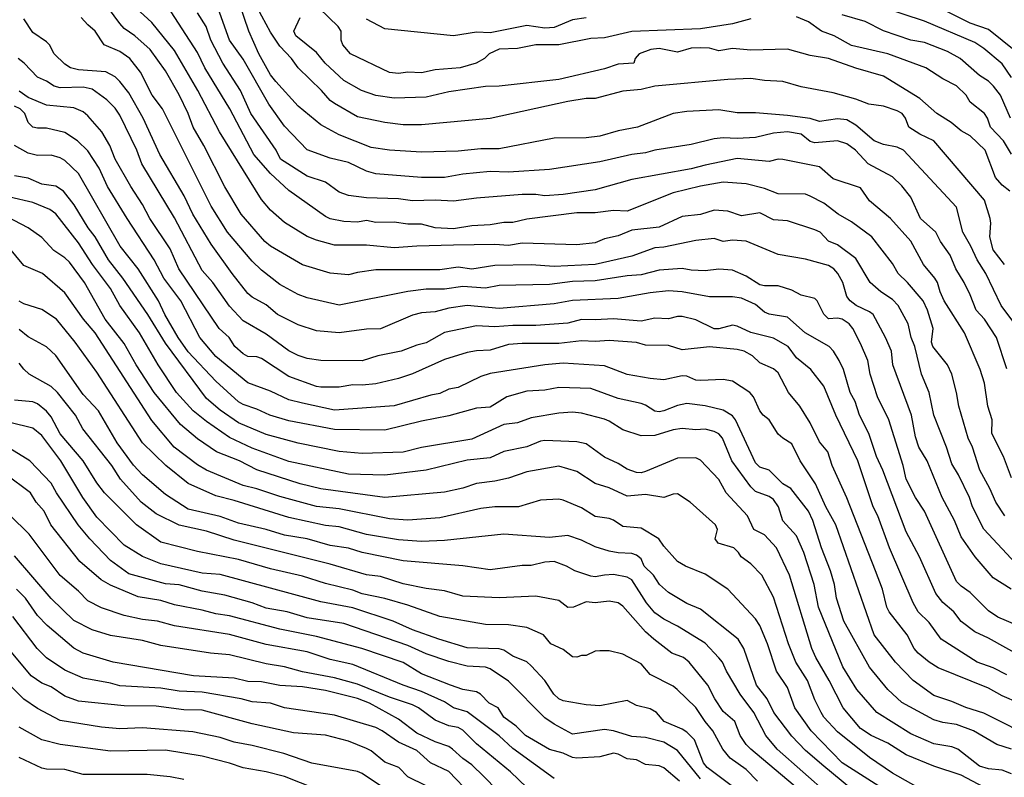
# Model space of a CAD drawing. Header units: metres. Extents: x -51132 to -49532, y -231222 to -229437.
# Tile 305 of 334: x -49858 to -49750, y -229923 to -229841. Entities that reach past the tile are written whole.
import ezdxf

# ---------------------------------------------------------------- set-up
doc = ezdxf.new("R2010")
doc.units = ezdxf.units.M
doc.layers.add('CONTOUR_INDEX', color=1, linetype='Continuous')
doc.layers.add('CONTOUR_INTER', color=3, linetype='Continuous')

msp = doc.modelspace()

# ---------------------------------------------------------------- linework, layer by layer
at = {"layer": 'CONTOUR_INDEX'}
for points, elevation in [([(-49749.09, -229902.76), (-49751.08, -229901.55), (-49753.05, -229899.26), (-49754.58, -229897.07), (-49755.31, -229895.26), (-49756.66, -229892.76), (-49758.29, -229888.76), (-49759.2, -229887.26), (-49759.58, -229886.12), (-49760.01, -229883.76), (-49762.04, -229878.26), (-49762.21, -229876.76), (-49762.83, -229875.26), (-49764.19, -229872.76), (-49764.58, -229872.45), (-49766.05, -229871.76), (-49766.72, -229871.26), (-49767.08, -229870.76), (-49767.51, -229869.26), (-49768.06, -229868.26), (-49768.48, -229867.76), (-49769.08, -229867.37), (-49771.58, -229866.69), (-49774.58, -229866.18), (-49778.08, -229864.72), (-49779.58, -229864.61), (-49780.58, -229864.75), (-49781.58, -229864.44), (-49783.58, -229864.66), (-49787.08, -229865.39), (-49788.08, -229865.46), (-49790.58, -229866.37), (-49794.58, -229867.28), (-49799.08, -229867.48), (-49801.58, -229867.32), (-49805.58, -229867.39), (-49808.08, -229867.77), (-49809.58, -229867.57), (-49811.58, -229867.86), (-49818.58, -229867.87), (-49820.58, -229868.15), (-49821.58, -229868.41), (-49823.58, -229868.23), (-49826.58, -229867.33), (-49830.08, -229865.28), (-49830.7, -229864.76), (-49833.31, -229861.76), (-49835.08, -229858.78), (-49837.37, -229854.26), (-49838.56, -229852.26), (-49839.1, -229850.76), (-49840.08, -229848.72), (-49841.58, -229846.11), (-49843.25, -229843.76), (-49844.93, -229842.26), (-49846.08, -229841.46), (-49846.58, -229840.91), (-49847.8, -229839.26)], 55), ([(-49748.7, -229873.76), (-49750.19, -229871.76), (-49751.86, -229868.26), (-49752.82, -229866.76), (-49753.5, -229865.26), (-49754.39, -229863.76), (-49755.08, -229861), (-49760.89, -229854.76), (-49761.58, -229854.46), (-49763.08, -229854.16), (-49764.08, -229853.75), (-49766.08, -229852.04), (-49767.08, -229851.47), (-49768.08, -229851.35), (-49770.08, -229851.63), (-49771.08, -229851.32), (-49773.58, -229850.97), (-49777.08, -229850.68), (-49779.08, -229850.7), (-49781.08, -229850.35), (-49784.58, -229850.53), (-49786.08, -229850.78), (-49789.98, -229852.26), (-49792.08, -229852.67), (-49794.08, -229853.26), (-49795.58, -229853.42), (-49799.08, -229853.45), (-49805.08, -229854.64), (-49807.08, -229854.63), (-49809.58, -229854.89), (-49813.58, -229854.99), (-49817.08, -229854.77), (-49819.08, -229854.5), (-49822.58, -229853.11), (-49824.58, -229852), (-49827.08, -229849.95), (-49829.52, -229847.26), (-49830.08, -229846.53), (-49831.38, -229844.26), (-49832.45, -229841.76), (-49833.48, -229838.76)], 60), ([(-49749.08, -229846.84), (-49750.08, -229845.33), (-49752.08, -229843.67), (-49753.08, -229843.01), (-49758.58, -229840.67), (-49765.58, -229838.34)], 65), ([(-49740.08, -229922.39), (-49752.08, -229916.32), (-49754.08, -229915.72), (-49755.58, -229915.06), (-49757.58, -229914.42), (-49759.81, -229912.76), (-49761.76, -229910.76), (-49764.1, -229907.76), (-49768.27, -229895.76), (-49769.38, -229893.76), (-49770.5, -229891.26), (-49772.17, -229888.76), (-49773.08, -229886.87), (-49774.08, -229886.27), (-49774.58, -229885.82), (-49775.58, -229884.27), (-49776.21, -229883.76), (-49776.58, -229883.26), (-49777.29, -229881.76), (-49777.68, -229881.26), (-49779.58, -229880.03), (-49780.58, -229879.84), (-49783.08, -229879.97), (-49783.58, -229879.91), (-49784.58, -229879.47), (-49785.08, -229879.46), (-49787.08, -229879.87), (-49788.58, -229879.75), (-49791.08, -229879.32), (-49793.58, -229878.37), (-49798.08, -229878.07), (-49800.08, -229878.24), (-49806.08, -229879.21), (-49807.08, -229879.53), (-49809.58, -229880.73), (-49810.58, -229880.92), (-49811.58, -229881.39), (-49812.58, -229881.56), (-49816.58, -229882.72), (-49823.08, -229883.21), (-49826.58, -229882.45), (-49828.08, -229882.07), (-49830.08, -229881.11), (-49832.58, -229880.22), (-49836.08, -229877.34), (-49837.82, -229875.26), (-49839.89, -229871.26), (-49841.77, -229868.76), (-49842.83, -229866.76), (-49845.78, -229862.26), (-49847.91, -229858.76), (-49848.84, -229856.76), (-49850.08, -229854.86), (-49851.21, -229853.76), (-49852.58, -229852.84), (-49854.58, -229852.36), (-49855.58, -229852.37), (-49856.08, -229852.26), (-49856.58, -229851.76), (-49856.95, -229850.76), (-49857.46, -229850.26), (-49858.08, -229849.95)], 50), ([(-49760.08, -229926.54), (-49767.58, -229921.76), (-49770.96, -229918.26), (-49772.77, -229915.76), (-49773.58, -229913.53), (-49774.77, -229911.76), (-49775.76, -229908.76), (-49776.6, -229906.76), (-49777.08, -229906.03), (-49780.08, -229902.79), (-49782.58, -229901.14), (-49784.71, -229900.26), (-49785.58, -229899.77), (-49787.08, -229898.09), (-49787.63, -229897.26), (-49789.58, -229896.12), (-49791.58, -229895.93), (-49792.58, -229895.25), (-49793.08, -229895.05), (-49794.58, -229894.84), (-49796.08, -229893.9), (-49798.08, -229893.03), (-49798.58, -229892.94), (-49800.58, -229893.06), (-49802.98, -229893.76), (-49805.58, -229893.77), (-49807.08, -229893.94), (-49811.58, -229894.97), (-49815.08, -229895.23), (-49817.08, -229895.1), (-49822.58, -229893.99), (-49825.08, -229893.75), (-49829.08, -229892.66), (-49831.58, -229891.8), (-49833.08, -229891.46), (-49837.08, -229889.78), (-49838.08, -229889.18), (-49840.62, -229887.26), (-49843.08, -229884.35), (-49849.27, -229874.76), (-49850.55, -229873.26), (-49852.58, -229870.39), (-49855.01, -229868.26), (-49857.08, -229867.38), (-49858.8, -229865.26)], 45), ([(-49779.58, -229924.36), (-49782.34, -229922.26), (-49782.74, -229921.76), (-49783.72, -229919.26), (-49784.58, -229918.41), (-49785.08, -229918.08), (-49787.05, -229917.26), (-49787.9, -229916.26), (-49788.58, -229915.87), (-49790.08, -229915.51), (-49791.08, -229914.96), (-49794.08, -229915.52), (-49795.58, -229915.41), (-49798.08, -229914.99), (-49798.58, -229914.76), (-49799.13, -229914.26), (-49800.11, -229912.76), (-49801.58, -229911.16), (-49802.08, -229910.74), (-49803.58, -229910.09), (-49804.58, -229909.43), (-49805.08, -229909.3), (-49808.58, -229909.19), (-49811.67, -229908.26), (-49814.58, -229907.22), (-49816.67, -229906.26), (-49821.08, -229904.81), (-49824.58, -229904.17), (-49835.58, -229901.16), (-49837.58, -229901.03), (-49842.08, -229900.01), (-49844.08, -229899.19), (-49846.08, -229897.96), (-49849.08, -229894.92), (-49850.61, -229892.76), (-49853.03, -229888.76), (-49855.08, -229885.97), (-49856.08, -229885.17), (-49858.58, -229884.54)], 40), ([(-49805.32, -229924.76), (-49806.78, -229923.26), (-49808.08, -229922), (-49809.08, -229921.3), (-49810.18, -229920.26), (-49810.58, -229919.98), (-49812.08, -229919.48), (-49814.08, -229918.51), (-49816.08, -229916.98), (-49819.27, -229915.26), (-49820.58, -229914.72), (-49824.08, -229913.87), (-49826.58, -229913.47), (-49829.08, -229913.31), (-49831.08, -229912.9), (-49832.58, -229912.86), (-49834.08, -229912.5), (-49838.53, -229912.26), (-49847.29, -229910.76), (-49850.58, -229909.76), (-49851.58, -229909.24), (-49854.53, -229906.76), (-49855.58, -229905.65), (-49856.89, -229903.76), (-49857.86, -229902.76)], 35), ([(-49839.58, -229923.58), (-49841.08, -229923.29), (-49843.58, -229923.05), (-49850.58, -229923.06), (-49852.58, -229922.48), (-49854.58, -229922.47), (-49855.08, -229922.35), (-49857.58, -229921.2)], 30)]:
    msp.add_lwpolyline(points, dxfattribs=dict(at, elevation=elevation))
at = {"layer": 'CONTOUR_INTER'}
for points, elevation in [([(-49748.58, -229899.97), (-49752.08, -229896.21), (-49753.33, -229893.76), (-49753.68, -229892.76), (-49754.86, -229890.26), (-49755.58, -229889.07), (-49756.17, -229887.26), (-49757.58, -229883.76), (-49758.08, -229881.26), (-49758.92, -229879.26), (-49759.63, -229876.26), (-49760.04, -229875.26), (-49760.38, -229873.76), (-49761.45, -229871.76), (-49762.08, -229871.09), (-49763.37, -229870.26), (-49764.53, -229869.26), (-49766.08, -229866.62), (-49768.08, -229865.12), (-49769.08, -229864.74), (-49769.99, -229863.76), (-49770.58, -229863.49), (-49773.58, -229862.49), (-49775.08, -229862.4), (-49776.58, -229861.62), (-49778.58, -229861.94), (-49780.08, -229861.46), (-49781.58, -229861.32), (-49783.08, -229861.82), (-49785.08, -229862.03), (-49787.58, -229863.18), (-49790.58, -229863.53), (-49792.08, -229864.14), (-49793.58, -229864.46), (-49794.58, -229864.89), (-49796.58, -229865.13), (-49802.58, -229864.96), (-49804.08, -229865.21), (-49805.58, -229865.1), (-49810.08, -229865.18), (-49814.08, -229865.26), (-49816.58, -229865.45), (-49819.58, -229865.17), (-49823.08, -229865.16), (-49825.08, -229864.62), (-49826.08, -229864.2), (-49828.58, -229862.68), (-49830.08, -229861.34), (-49831.08, -229860.17), (-49835.68, -229852.76), (-49838.04, -229848.26), (-49840.58, -229843.89), (-49843.08, -229840.82), (-49844.78, -229839.26)], 56), ([(-49749.79, -229894.76), (-49750.77, -229893.26), (-49751.43, -229891.76), (-49752.53, -229889.76), (-49753.34, -229887.26), (-49753.8, -229886.26), (-49754.82, -229882.76), (-49755.07, -229881.26), (-49755.6, -229879.26), (-49756.08, -229878.24), (-49757.68, -229876.26), (-49757.83, -229875.76), (-49757.64, -229874.26), (-49758.24, -229872.26), (-49758.74, -229871.26), (-49760.45, -229869.26), (-49761.47, -229868.26), (-49762.08, -229867.15), (-49764.33, -229864.26), (-49766.58, -229862.62), (-49768.04, -229861.76), (-49769.58, -229860.57), (-49771.08, -229859.8), (-49771.58, -229859.6), (-49774.58, -229859.56), (-49776.08, -229858.96), (-49778.08, -229858.46), (-49780.58, -229858.27), (-49783.08, -229858.7), (-49786.08, -229859.44), (-49791.08, -229861.44), (-49792.58, -229861.36), (-49794.58, -229861.63), (-49796.58, -229861.62), (-49802.08, -229862.31), (-49803.58, -229862.69), (-49804.58, -229862.68), (-49806.08, -229862.95), (-49808.08, -229863.05), (-49810.08, -229863.39), (-49812.08, -229863.26), (-49813.58, -229862.86), (-49815.08, -229862.85), (-49816.58, -229862.64), (-49818.58, -229862.67), (-49819.58, -229862.48), (-49820.58, -229862.65), (-49822.08, -229862.58), (-49823.58, -229862.27), (-49824.08, -229862.04), (-49828.08, -229859.19), (-49830.08, -229857.33), (-49831.92, -229855.26), (-49834.53, -229850.26), (-49837.28, -229845.76), (-49838.08, -229844.08), (-49841.82, -229838.26)], 57), ([(-49749.58, -229878.69), (-49750.7, -229875.26), (-49752.04, -229873.26), (-49752.95, -229872.26), (-49753.58, -229870.61), (-49754.23, -229869.26), (-49755.15, -229867.76), (-49755.77, -229866.26), (-49756.84, -229864.76), (-49757.34, -229863.76), (-49759.02, -229862.26), (-49760.08, -229859.9), (-49761.08, -229858.67), (-49762.08, -229857.69), (-49764.73, -229856.26), (-49766.14, -229854.76), (-49767.08, -229854.07), (-49768.08, -229853.76), (-49770.58, -229853.98), (-49771.08, -229853.82), (-49772.08, -229853.02), (-49773.58, -229852.77), (-49775.08, -229852.9), (-49777.08, -229853.39), (-49779.08, -229853.51), (-49780.58, -229853.41), (-49781.58, -229853.54), (-49784.08, -229854.15), (-49788.08, -229854.77), (-49789.08, -229855.08), (-49790.58, -229855.25), (-49794.08, -229856.06), (-49799.58, -229856.9), (-49804.08, -229857.17), (-49806.08, -229857.12), (-49809.08, -229857.39), (-49811.08, -229857.77), (-49813.58, -229857.77), (-49818.58, -229857.38), (-49819.58, -229857.06), (-49821.58, -229856.13), (-49823.58, -229855.64), (-49826.08, -229854.74), (-49828.58, -229852.16), (-49830.28, -229849.76), (-49833.08, -229844.84), (-49834.56, -229842.76), (-49835.99, -229838.76)], 59), ([(-49749.82, -229867.26), (-49751.08, -229865.67), (-49751.43, -229864.26), (-49751.32, -229862.76), (-49751.4, -229862.26), (-49752.04, -229860.26), (-49757.58, -229853.76), (-49759.08, -229853.04), (-49760.3, -229852.26), (-49760.67, -229851.26), (-49761.03, -229850.76), (-49761.58, -229850.48), (-49763.08, -229849.96), (-49764.66, -229849.76), (-49766.08, -229849.2), (-49768.58, -229848.49), (-49772.08, -229847.86), (-49774.08, -229847.25), (-49776.08, -229847.17), (-49777.58, -229846.93), (-49780.08, -229847.05), (-49788.08, -229847.78), (-49789.58, -229848.13), (-49791.58, -229848.34), (-49794.58, -229849.11), (-49795.58, -229849.14), (-49797.58, -229849.45), (-49806.08, -229851.3), (-49813.58, -229852.02), (-49815.58, -229852), (-49817.58, -229851.76), (-49820.58, -229851.13), (-49823.08, -229849.68), (-49823.58, -229849.33), (-49824.51, -229848.26), (-49827.08, -229845.77), (-49827.8, -229844.76), (-49829.08, -229843.4), (-49830.08, -229841.89), (-49831.53, -229839.26)], 61), ([(-49777.58, -229840.43), (-49779.58, -229840.96), (-49783.08, -229841.5), (-49790.58, -229841.8), (-49793.58, -229842.48), (-49795.08, -229842.55), (-49798.58, -229843.27), (-49801.08, -229843.27), (-49803.08, -229843.67), (-49805.08, -229843.74), (-49806.19, -229844.26), (-49806.7, -229844.76), (-49807.62, -229845.26), (-49809.37, -229845.76), (-49812.08, -229845.98), (-49813.58, -229846.33), (-49815.08, -229846.24), (-49816.08, -229846.39), (-49817.08, -229846.27), (-49821.35, -229844.26), (-49822.2, -229843.26), (-49822.38, -229842.76), (-49822.38, -229841.76), (-49822.68, -229841.26), (-49824.78, -229839.26)], 63), ([(-49748.43, -229906.76), (-49750.58, -229905.85), (-49751.58, -229905.16), (-49753.58, -229903.14), (-49754.58, -229902.46), (-49755.08, -229901.93), (-49758.6, -229894.26), (-49759.56, -229892.76), (-49760.58, -229890.76), (-49760.93, -229889.26), (-49762.47, -229884.26), (-49763.71, -229881.76), (-49764.54, -229879.26), (-49764.79, -229877.76), (-49765.58, -229875.92), (-49766.43, -229874.26), (-49766.81, -229873.76), (-49767.58, -229873.25), (-49768.08, -229873.16), (-49769.08, -229873.21), (-49769.58, -229872.69), (-49770.33, -229871.26), (-49770.58, -229870.99), (-49772.08, -229870.64), (-49773.08, -229870.07), (-49774.58, -229869.6), (-49776.08, -229869.62), (-49776.58, -229869.49), (-49778.08, -229868.56), (-49779.58, -229867.89), (-49781.08, -229867.8), (-49782.58, -229867.97), (-49784.08, -229867.9), (-49785.08, -229867.7), (-49787.58, -229867.89), (-49789.58, -229868.42), (-49791.08, -229868.53), (-49794.58, -229869.08), (-49797.08, -229869.15), (-49799.58, -229869.45), (-49805.08, -229869.59), (-49806.58, -229869.86), (-49809.08, -229869.7), (-49811.08, -229869.98), (-49813.08, -229869.96), (-49815.08, -229870.23), (-49822.58, -229871.74), (-49826.08, -229870.94), (-49827.08, -229870.57), (-49829.08, -229869.46), (-49831.08, -229867.91), (-49832.08, -229866.93), (-49834.79, -229863.76), (-49836.58, -229860.89), (-49841.91, -229850.26), (-49843.02, -229848.76), (-49844.29, -229846.26), (-49845.49, -229844.76), (-49846.58, -229843.99), (-49848.29, -229843.26), (-49849.26, -229841.76), (-49850.08, -229841.08), (-49850.79, -229840.26)], 54), ([(-49749.08, -229890.62), (-49749.93, -229888.26), (-49751.23, -229885.76), (-49751.19, -229884.26), (-49751.65, -229882.76), (-49752.02, -229880.26), (-49752.5, -229878.76), (-49754.21, -229874.76), (-49756.42, -229871.26), (-49756.88, -229870.26), (-49757.16, -229869.26), (-49757.45, -229868.76), (-49758.7, -229867.26), (-49760.08, -229864.73), (-49762.29, -229862.26), (-49764.58, -229860.3), (-49765.58, -229858.91), (-49768.58, -229857.9), (-49770.08, -229856.59), (-49774.08, -229855.79), (-49774.58, -229855.77), (-49775.58, -229856.01), (-49779.08, -229855.68), (-49782.58, -229856.4), (-49784.08, -229856.82), (-49790.58, -229858), (-49794.58, -229859.12), (-49798.08, -229859.64), (-49800.08, -229859.76), (-49801.08, -229859.63), (-49802.58, -229859.64), (-49807.58, -229860.04), (-49810.08, -229860.37), (-49812.08, -229860.26), (-49814.58, -229860.31), (-49816.08, -229860.08), (-49819.58, -229859.97), (-49821.58, -229859.72), (-49822.58, -229859.35), (-49824.08, -229858.27), (-49826.08, -229857.62), (-49829.01, -229855.76), (-49829.47, -229854.76), (-49832.23, -229850.76), (-49833.39, -229848.26), (-49835.32, -229845.26), (-49836.6, -229842.76), (-49837.12, -229841.26), (-49838.08, -229839.76)], 58), ([(-49749.27, -229859.26), (-49750.08, -229858.61), (-49750.82, -229857.76), (-49751.94, -229854.76), (-49753.58, -229853.22), (-49754.58, -229852.67), (-49755.68, -229851.76), (-49757.23, -229850.76), (-49759.08, -229849.11), (-49763.08, -229846.69), (-49766.08, -229845.82), (-49769.08, -229844.74), (-49771.08, -229844.44), (-49773.58, -229843.75), (-49777.58, -229843.84), (-49779.58, -229843.67), (-49781.08, -229843.93), (-49782.08, -229843.64), (-49783.08, -229843.58), (-49784.08, -229843.64), (-49785.58, -229844.07), (-49787.58, -229843.65), (-49788.52, -229843.76), (-49789.77, -229844.26), (-49790.22, -229844.76), (-49790.36, -229845.26), (-49792.08, -229845.38), (-49793.58, -229845.88), (-49798.58, -229847.05), (-49805.08, -229847.77), (-49806.58, -229847.82), (-49810.58, -229848.41), (-49813.08, -229848.97), (-49816.58, -229849.09), (-49818.58, -229848.81), (-49820.15, -229848.26), (-49822.08, -229847.14), (-49824.13, -229845.26), (-49825.08, -229844.1), (-49827.33, -229842.26), (-49827.54, -229841.76), (-49826.85, -229840.26)], 62), ([(-49795.58, -229840.32), (-49797.08, -229840.53), (-49799.08, -229841.36), (-49800.08, -229841.44), (-49802.08, -229841.16), (-49806.08, -229841.93), (-49807.58, -229841.88), (-49810.08, -229842.29), (-49817.58, -229841.51), (-49819.58, -229840.46)], 64), ([(-49749.08, -229855.22), (-49749.94, -229853.76), (-49751.37, -229852.26), (-49751.69, -229851.26), (-49752.02, -229850.76), (-49753.58, -229849.53), (-49754.03, -229848.76), (-49755.08, -229847.74), (-49756.58, -229846.96), (-49758.42, -229845.76), (-49762.58, -229844.24), (-49766.58, -229843.33), (-49768.45, -229842.26), (-49769.85, -229841.76), (-49771.27, -229840.76), (-49772.58, -229840.21)], 63), ([(-49749.18, -229851.26), (-49750.27, -229848.76), (-49751.03, -229847.76), (-49751.58, -229847.24), (-49752.58, -229846.61), (-49754.67, -229844.76), (-49756.08, -229843.98), (-49758.58, -229843.01), (-49760.08, -229842.75), (-49763.08, -229841.74), (-49765.08, -229840.69), (-49767.58, -229839.97)], 64), ([(-49748.58, -229843.98), (-49751.58, -229841.58), (-49753.58, -229840.88), (-49756.08, -229839.64)], 66), ([(-49747.78, -229910.26), (-49751.58, -229908.12), (-49753.08, -229907.46), (-49754.58, -229906.3), (-49755.39, -229905.26), (-49756.58, -229904.24), (-49757.36, -229903.26), (-49759.13, -229899.26), (-49760.58, -229896.5), (-49763.14, -229889.76), (-49763.85, -229888.26), (-49764.67, -229885.76), (-49765.68, -229883.76), (-49766.17, -229882.26), (-49766.72, -229881.26), (-49767.45, -229878.76), (-49767.9, -229877.76), (-49768.53, -229876.76), (-49769.01, -229876.26), (-49771.62, -229874.76), (-49773.58, -229873.02), (-49775.58, -229872.7), (-49776.08, -229872.49), (-49777.08, -229871.66), (-49778.58, -229870.97), (-49779.58, -229870.83), (-49782.08, -229870.8), (-49785.08, -229870.27), (-49786.58, -229870.17), (-49788.58, -229870.38), (-49792.08, -229871), (-49797.08, -229871.2), (-49799.08, -229871.58), (-49805.08, -229872.09), (-49808.58, -229871.75), (-49810.58, -229872.06), (-49812.08, -229872.46), (-49813.58, -229872.57), (-49814.58, -229872.82), (-49818.08, -229874.31), (-49819.58, -229874.36), (-49822.58, -229874.74), (-49825.08, -229874.53), (-49827.08, -229873.86), (-49829.33, -229872.76), (-49830.58, -229871.7), (-49832.08, -229870.86), (-49832.58, -229870.44), (-49834.3, -229868.26), (-49836.58, -229865.06), (-49838.57, -229861.76), (-49839.52, -229859.76), (-49842.19, -229855.26), (-49844.01, -229851.26), (-49845.58, -229848.5), (-49846.58, -229847.25), (-49847.08, -229846.76), (-49848.08, -229846.22), (-49851.08, -229845.99), (-49851.97, -229845.76), (-49852.58, -229845.37), (-49853.74, -229844.26), (-49854.27, -229843.26), (-49854.58, -229842.92), (-49856.08, -229841.91), (-49857.08, -229840.41)], 53), ([(-49749.58, -229912.16), (-49751.08, -229911.37), (-49752.84, -229910.76), (-49756.76, -229908.26), (-49758.08, -229906.42), (-49759.29, -229905.26), (-49759.81, -229904.26), (-49762.4, -229898.26), (-49763.69, -229894.76), (-49764.2, -229893.76), (-49765.89, -229888.76), (-49768.28, -229883.76), (-49769.58, -229880.57), (-49771.03, -229878.76), (-49772.58, -229877.49), (-49773.49, -229876.26), (-49775.08, -229875.33), (-49777.58, -229874.7), (-49779.08, -229874.01), (-49779.58, -229873.9), (-49781.08, -229874.32), (-49781.58, -229874.31), (-49783.58, -229873.34), (-49785.08, -229872.96), (-49785.58, -229872.95), (-49786.58, -229873.21), (-49788.08, -229873.16), (-49789.58, -229873.47), (-49792.58, -229873.21), (-49794.58, -229873.34), (-49796.08, -229873.29), (-49797.58, -229873.71), (-49801.08, -229873.95), (-49803.58, -229873.94), (-49805.58, -229874.11), (-49807.58, -229873.99), (-49811.08, -229874.72), (-49813.08, -229875.85), (-49814.08, -229876.09), (-49815.79, -229876.76), (-49818.34, -229877.26), (-49820.08, -229877.82), (-49824.58, -229877.78), (-49826.08, -229877.55), (-49827.08, -229877.22), (-49828.08, -229876.72), (-49830.58, -229874.91), (-49833.08, -229873.44), (-49834.58, -229871.83), (-49836.41, -229869.26), (-49837.58, -229867.94), (-49840.58, -229862.19), (-49844.15, -229856.26), (-49844.72, -229854.76), (-49846.58, -229850.96), (-49847.08, -229850.18), (-49848, -229849.26), (-49849.58, -229848.09), (-49850.58, -229847.89), (-49853.08, -229847.97), (-49853.73, -229847.76), (-49854.58, -229847.23), (-49855.58, -229846.81), (-49857.03, -229845.26), (-49857.7, -229844.76)], 52), ([(-49748.25, -229915.26), (-49750.08, -229914.44), (-49751.58, -229913.6), (-49757.08, -229911.37), (-49758.08, -229910.75), (-49759.27, -229909.76), (-49759.7, -229909.26), (-49760.49, -229907.76), (-49762.44, -229905.26), (-49762.69, -229904.76), (-49763.19, -229902.76), (-49763.94, -229900.76), (-49767.08, -229892.79), (-49768.68, -229889.26), (-49769.14, -229887.76), (-49770.08, -229886.65), (-49771.08, -229884.6), (-49772.2, -229882.76), (-49773.47, -229881.26), (-49774.58, -229879.14), (-49775.08, -229878.7), (-49776.58, -229878.02), (-49777.39, -229877.26), (-49778.31, -229876.76), (-49779.08, -229876.56), (-49782.08, -229876.29), (-49785.08, -229876.59), (-49786.58, -229876.14), (-49789.08, -229876.1), (-49790.08, -229875.79), (-49793.08, -229875.6), (-49794.58, -229875.71), (-49796.08, -229875.61), (-49798.58, -229875.93), (-49802.58, -229875.92), (-49804.08, -229876.04), (-49806.08, -229876.65), (-49807.58, -229876.7), (-49808.58, -229876.89), (-49811.08, -229877.68), (-49814.58, -229879.25), (-49816.08, -229879.76), (-49818.58, -229880.32), (-49820.08, -229880.48), (-49821.08, -229880.44), (-49822.58, -229880.68), (-49824.58, -229880.69), (-49825.08, -229880.61), (-49828.08, -229879.54), (-49831.08, -229877.54), (-49831.58, -229877.37), (-49832.58, -229877.32), (-49833.08, -229877.05), (-49834, -229876.26), (-49834.63, -229875.26), (-49835.7, -229874.26), (-49840.11, -229867.76), (-49841.08, -229865.57), (-49843.28, -229862.26), (-49844.08, -229860.71), (-49845.38, -229858.76), (-49847.07, -229855.76), (-49847.65, -229854.26), (-49848.52, -229852.76), (-49850.08, -229851.02), (-49850.58, -229850.6), (-49851.58, -229850.15), (-49854.58, -229849.85), (-49856.58, -229849.02), (-49857.58, -229848.34)], 51), ([(-49749.08, -229920.26), (-49750.68, -229919.76), (-49753.24, -229918.26), (-49755.08, -229917.56), (-49756.58, -229917.35), (-49757.58, -229917.08), (-49761.08, -229915.18), (-49762.58, -229913.74), (-49764.58, -229911.29), (-49767.41, -229906.26), (-49768.22, -229903.76), (-49768.44, -229902.26), (-49768.88, -229900.76), (-49769.85, -229898.26), (-49770.79, -229895.26), (-49771.28, -229894.26), (-49773.2, -229891.76), (-49774.08, -229891.26), (-49775.58, -229889.78), (-49776.58, -229889.43), (-49777.08, -229888.98), (-49779.26, -229884.26), (-49779.58, -229883.84), (-49780.58, -229883.21), (-49782.58, -229882.72), (-49784.58, -229882.48), (-49785.58, -229882.68), (-49787.08, -229883.26), (-49787.58, -229883.37), (-49788.08, -229883.31), (-49789.08, -229882.64), (-49789.58, -229882.46), (-49792.08, -229881.94), (-49795.08, -229880.85), (-49798.58, -229880.74), (-49800.08, -229881), (-49802.08, -229881.12), (-49804.24, -229881.76), (-49806.08, -229882.89), (-49807.58, -229883), (-49810.58, -229883.83), (-49813.58, -229884.39), (-49817.58, -229885.39), (-49823.08, -229885.32), (-49828.08, -229884.37), (-49830.18, -229883.76), (-49831.58, -229883.1), (-49833.08, -229882.6), (-49833.58, -229882.28), (-49836.08, -229880.02), (-49839.08, -229876.84), (-49840.18, -229875.26), (-49841.64, -229872.76), (-49842.34, -229871.26), (-49844.56, -229867.76), (-49846.53, -229865.26), (-49851.08, -229857.34), (-49852.58, -229855.9), (-49853.08, -229855.6), (-49854.08, -229855.31), (-49855.58, -229855.36), (-49856.58, -229855.09), (-49858.08, -229854.27)], 49), ([(-49749.08, -229922.97), (-49750.08, -229922.58), (-49751.58, -229922.43), (-49752.58, -229922.13), (-49754.94, -229920.26), (-49755.58, -229920.02), (-49757.58, -229919.68), (-49760.08, -229918.61), (-49763.78, -229916.26), (-49765.97, -229913.76), (-49767.5, -229911.26), (-49770.18, -229904.76), (-49770.63, -229902.26), (-49771.77, -229898.76), (-49772.58, -229896.96), (-49774.08, -229895.29), (-49774.53, -229893.76), (-49775.08, -229892.96), (-49775.58, -229892.63), (-49777.08, -229892.1), (-49777.58, -229891.6), (-49779.66, -229888.76), (-49780.67, -229886.26), (-49781.08, -229885.81), (-49781.58, -229885.52), (-49782.58, -229885.29), (-49783.58, -229885.34), (-49785.08, -229885.2), (-49786.08, -229885.35), (-49788.08, -229885.98), (-49789.58, -229886.02), (-49791.58, -229885.36), (-49793.08, -229884.39), (-49793.58, -229884.2), (-49796.08, -229883.54), (-49797.08, -229883.42), (-49798.58, -229883.52), (-49801.58, -229884.05), (-49803.08, -229884.59), (-49804.58, -229884.76), (-49808.08, -229886.37), (-49813.58, -229887.3), (-49815.58, -229887.8), (-49820.08, -229887.93), (-49822.58, -229887.71), (-49827.08, -229886.83), (-49830.58, -229885.85), (-49833.58, -229884.6), (-49835.58, -229883.21), (-49837.08, -229881.94), (-49841.58, -229875.89), (-49843.49, -229872.76), (-49846.24, -229868.76), (-49847.79, -229866.76), (-49849.25, -229864.26), (-49850.03, -229863.26), (-49851.57, -229860.76), (-49852.72, -229859.26), (-49853.58, -229858.71), (-49855.08, -229858.49), (-49856.58, -229857.85), (-49858.08, -229857.59)], 48), ([(-49752.08, -229924.42), (-49754.58, -229923.12), (-49757.58, -229922.14), (-49760.58, -229920.89), (-49762.58, -229919.61), (-49764.41, -229918.76), (-49765.58, -229918.01), (-49767.47, -229915.76), (-49768.99, -229912.76), (-49770.48, -229910.26), (-49770.9, -229909.26), (-49773.35, -229901.26), (-49774.78, -229898.26), (-49776.08, -229896.85), (-49777.26, -229896.26), (-49777.93, -229894.76), (-49780.26, -229892.26), (-49781.08, -229890.79), (-49783.08, -229888.67), (-49783.58, -229888.41), (-49785.58, -229888.47), (-49789.08, -229889.9), (-49789.58, -229890.04), (-49790.08, -229890.01), (-49791.08, -229889.67), (-49792.08, -229889.03), (-49793.58, -229888.33), (-49795.58, -229886.87), (-49796.58, -229886.68), (-49800.08, -229886.52), (-49800.58, -229886.6), (-49802.08, -229887.21), (-49804.58, -229887.72), (-49806.08, -229888.4), (-49808.58, -229888.69), (-49813.08, -229889.77), (-49817.58, -229890.33), (-49821.58, -229890.19), (-49828.08, -229888.8), (-49832.08, -229887.35), (-49834.58, -229886.2), (-49837.08, -229884.46), (-49838.54, -229883.26), (-49840.36, -229881.26), (-49842.39, -229878.26), (-49844.43, -229874.76), (-49846.57, -229871.76), (-49847.58, -229869.91), (-49849.57, -229867.26), (-49851.08, -229864.89), (-49853.58, -229861.72), (-49854.23, -229861.26), (-49856.08, -229860.5), (-49858.58, -229859.91)], 47), ([(-49758.08, -229925.16), (-49762.08, -229922.89), (-49764.58, -229921.19), (-49768.08, -229918.38), (-49769.58, -229916.76), (-49769.9, -229916.26), (-49770.58, -229914.87), (-49771.36, -229912.76), (-49772.65, -229910.76), (-49773.44, -229908.76), (-49775.08, -229903.64), (-49776.36, -229901.26), (-49777.58, -229899.99), (-49778.62, -229899.26), (-49778.92, -229898.76), (-49779.44, -229898.26), (-49781.13, -229897.76), (-49781.46, -229897.26), (-49781.22, -229896.26), (-49781.45, -229895.76), (-49784.19, -229893.26), (-49785.58, -229892.37), (-49786.08, -229892.4), (-49787.08, -229892.76), (-49789.08, -229892.44), (-49791.08, -229892.6), (-49793.08, -229891.71), (-49794.58, -229891.24), (-49796.58, -229889.92), (-49798.58, -229889.33), (-49802.08, -229889.93), (-49804.08, -229890.65), (-49805.58, -229890.98), (-49807.58, -229891.23), (-49809.08, -229891.74), (-49811.08, -229892.16), (-49817.58, -229892.74), (-49824.58, -229891.81), (-49826.86, -229891.26), (-49831.58, -229889.73), (-49833.48, -229888.76), (-49835.99, -229887.76), (-49838.08, -229886.35), (-49839.93, -229884.76), (-49842.81, -229881.26), (-49844.78, -229878.26), (-49846.08, -229875.9), (-49848.17, -229873.26), (-49850.42, -229869.26), (-49852.08, -229867.03), (-49852.58, -229866.56), (-49853.8, -229865.76), (-49855.08, -229864.34), (-49856.58, -229863.26), (-49859.58, -229861.69)], 46), ([(-49765.58, -229925.45), (-49769.58, -229922.14), (-49771.58, -229920.43), (-49773.08, -229918.84), (-49775.06, -229916.26), (-49775.8, -229914.76), (-49776.97, -229913.26), (-49778.33, -229909.26), (-49778.94, -229908.26), (-49783.08, -229904.98), (-49784.58, -229904.36), (-49786.58, -229903.15), (-49787.56, -229902.26), (-49788.2, -229901.26), (-49789.23, -229900.26), (-49789.58, -229899.45), (-49790.08, -229899.06), (-49790.58, -229898.89), (-49792.08, -229898.82), (-49793.08, -229898.62), (-49794.58, -229898.15), (-49796.08, -229897.41), (-49797.58, -229896.9), (-49799.58, -229897.11), (-49804.58, -229896.77), (-49811.08, -229897.47), (-49813.58, -229897.56), (-49816.08, -229897.4), (-49819.58, -229896.81), (-49822.58, -229895.96), (-49824.08, -229895.8), (-49828.08, -229894.94), (-49834.08, -229893.08), (-49836.08, -229892.59), (-49839.08, -229891.21), (-49841.53, -229889.26), (-49844.08, -229886.76), (-49849.08, -229879.06), (-49851.46, -229875.76), (-49853.49, -229873.26), (-49855.08, -229872.19), (-49857.08, -229871.56), (-49857.58, -229871.27)], 44), ([(-49769.08, -229925.22), (-49774.69, -229920.26), (-49775.94, -229918.76), (-49777.23, -229916.26), (-49778.73, -229914.26), (-49780.22, -229911.76), (-49780.67, -229910.76), (-49781.08, -229910.29), (-49782.58, -229908.67), (-49785.58, -229906.83), (-49787.08, -229906.05), (-49788.08, -229905.35), (-49788.98, -229904.26), (-49790.57, -229901.76), (-49791.08, -229901.46), (-49792.58, -229901.19), (-49793.58, -229901.23), (-49794.58, -229901.43), (-49795.08, -229901.37), (-49796.83, -229900.76), (-49797.71, -229900.26), (-49799.08, -229899.77), (-49800.08, -229899.81), (-49801.58, -229900.19), (-49802.58, -229900.19), (-49806.08, -229900.65), (-49809.08, -229900.22), (-49815.58, -229899.68), (-49820.08, -229898.78), (-49821.58, -229898.3), (-49823.58, -229898.02), (-49826.07, -229897.26), (-49828.58, -229896.87), (-49830.58, -229896.25), (-49833.58, -229895.57), (-49835.58, -229894.83), (-49839.08, -229894.02), (-49841.58, -229892.44), (-49844.08, -229890.26), (-49845.08, -229889.22), (-49846.87, -229886.76), (-49848.89, -229883.26), (-49850.58, -229881.51), (-49853.58, -229877.22), (-49854.58, -229876.29), (-49856.58, -229875.2), (-49857.58, -229874.38)], 43), ([(-49768.08, -229928.25), (-49777.58, -229920.29), (-49778.08, -229919.76), (-49778.73, -229918.76), (-49779.31, -229917.26), (-49780.58, -229916.16), (-49781.51, -229914.76), (-49782.26, -229913.26), (-49784.3, -229910.76), (-49784.93, -229910.26), (-49786.2, -229909.76), (-49788.17, -229908.26), (-49789.08, -229907.45), (-49791.58, -229904.63), (-49792.08, -229904.28), (-49793.08, -229904.1), (-49794.58, -229904.26), (-49795.58, -229904.16), (-49796.95, -229904.76), (-49797.58, -229904.78), (-49798.58, -229904.02), (-49801.08, -229903.54), (-49805.08, -229903.74), (-49809.08, -229903.55), (-49811.08, -229902.97), (-49813.08, -229902.72), (-49815.58, -229902.18), (-49818.08, -229901.41), (-49819.58, -229901.22), (-49823.58, -229900.04), (-49834.08, -229897.43), (-49837.08, -229896.42), (-49840.08, -229895.77), (-49842.58, -229894.53), (-49844.24, -229893.26), (-49846.48, -229890.76), (-49847.43, -229889.26), (-49850.6, -229885.26), (-49851.4, -229883.76), (-49853.37, -229881.26), (-49854.08, -229880.63), (-49856.47, -229879.26), (-49857.08, -229878.74), (-49857.58, -229878.07)], 42), ([(-49776.85, -229923.76), (-49778.08, -229922.51), (-49779.85, -229921.26), (-49780.63, -229920.26), (-49781.71, -229918.26), (-49782.56, -229917.26), (-49783.58, -229915.72), (-49785.61, -229913.76), (-49786.08, -229913.37), (-49788.58, -229912.09), (-49789.58, -229910.95), (-49791.58, -229909.87), (-49793.08, -229909.52), (-49794.08, -229909.52), (-49794.58, -229909.57), (-49795.58, -229910.04), (-49796.08, -229910.03), (-49796.58, -229910.22), (-49797.08, -229910.17), (-49798.08, -229909.37), (-49799.43, -229908.76), (-49800.23, -229907.76), (-49802.08, -229906.96), (-49804.08, -229906.66), (-49806.58, -229906.63), (-49811.58, -229905.76), (-49815.08, -229904.52), (-49817.58, -229903.8), (-49820.08, -229903.29), (-49821.08, -229902.88), (-49824.08, -229902.16), (-49826.58, -229901.36), (-49830.08, -229900.57), (-49833.58, -229899.55), (-49838.08, -229898.67), (-49842.08, -229897.62), (-49844.74, -229895.76), (-49848.24, -229892.26), (-49849.08, -229891.16), (-49850.57, -229888.76), (-49853.08, -229885.8), (-49854.08, -229883.94), (-49854.58, -229883.31), (-49855.58, -229882.5), (-49856.08, -229882.29), (-49858.08, -229882.11)], 41), ([(-49783.08, -229923.52), (-49785.58, -229920.4), (-49787.08, -229919.52), (-49789.08, -229918.99), (-49790.58, -229918.87), (-49792.58, -229918.27), (-49793.58, -229918.12), (-49797.08, -229918.62), (-49799.08, -229917.54), (-49800.08, -229916.85), (-49804.08, -229912.82), (-49806.08, -229911.49), (-49806.58, -229911.32), (-49808.58, -229911.18), (-49810.58, -229910.7), (-49813.08, -229909.83), (-49815.08, -229908.95), (-49822.08, -229906.53), (-49826.08, -229905.9), (-49828.27, -229905.26), (-49830.58, -229904.84), (-49832.08, -229904.28), (-49835.08, -229903.44), (-49837.58, -229903), (-49840.08, -229902.31), (-49841.58, -229902.21), (-49845.58, -229901.09), (-49847.58, -229899.65), (-49849.83, -229897.26), (-49851.11, -229895.76), (-49853.49, -229892.26), (-49854.08, -229891.2), (-49856.39, -229888.76), (-49858.58, -229887.39)], 39), ([(-49785.38, -229923.76), (-49787.08, -229922.32), (-49787.58, -229922.1), (-49789.08, -229921.94), (-49790.08, -229921.45), (-49791.08, -229921.33), (-49792.08, -229920.83), (-49792.58, -229920.72), (-49794.08, -229921.11), (-49796.58, -229921.24), (-49797.08, -229921.17), (-49798.08, -229920.71), (-49799.58, -229920.32), (-49802.21, -229918.76), (-49803.24, -229917.76), (-49804.57, -229916.76), (-49805.2, -229915.76), (-49806.18, -229915.26), (-49807.14, -229914.26), (-49807.58, -229914), (-49809.08, -229913.75), (-49810.42, -229913.26), (-49813.58, -229912.05), (-49815.58, -229910.79), (-49820.11, -229909.26), (-49825.08, -229907.96), (-49829.08, -229907.16), (-49834.58, -229905.69), (-49836.08, -229905.48), (-49837.58, -229905.06), (-49840.58, -229904.48), (-49842.08, -229904.03), (-49844.58, -229903.61), (-49847.58, -229902.35), (-49848.6, -229901.76), (-49850.94, -229899.76), (-49854.13, -229895.76), (-49854.84, -229894.26), (-49855.7, -229893.26), (-49856.32, -229892.26), (-49859.08, -229890.21)], 38), ([(-49799.08, -229923.47), (-49803.58, -229920.19), (-49805.08, -229918.8), (-49808.58, -229916.19), (-49810.08, -229915.77), (-49811.08, -229915.1), (-49813.58, -229913.98), (-49815.58, -229913.28), (-49821.08, -229911.03), (-49823.58, -229910.45), (-49826.08, -229909.64), (-49830.58, -229908.83), (-49834.58, -229907.75), (-49840.58, -229906.78), (-49842.45, -229906.26), (-49844.08, -229906.09), (-49846.08, -229905.64), (-49848.58, -229904.83), (-49850.08, -229904.06), (-49851.08, -229902.98), (-49853.08, -229901.29), (-49856.47, -229896.76), (-49858.58, -229894.7)], 37), ([(-49802.08, -229924.48), (-49803.84, -229922.76), (-49807.58, -229919.68), (-49809.08, -229918.2), (-49809.58, -229917.91), (-49810.58, -229917.72), (-49812.08, -229917.11), (-49813.9, -229915.76), (-49814.58, -229915.43), (-49817.08, -229914.59), (-49820.58, -229913.15), (-49823.08, -229912.46), (-49826.58, -229911.83), (-49828.58, -229911.26), (-49830.58, -229910.94), (-49834.58, -229909.94), (-49836.64, -229909.76), (-49842.08, -229908.94), (-49844.08, -229908.4), (-49847.58, -229907.85), (-49849.58, -229907.23), (-49851.58, -229906.19), (-49854.08, -229903.81), (-49858.08, -229899.15)], 36), ([(-49808.15, -229925.26), (-49810.58, -229922.71), (-49812.59, -229921.76), (-49814.08, -229920.42), (-49816.08, -229919.51), (-49817.88, -229918.26), (-49818.58, -229917.91), (-49823.08, -229916.56), (-49828.58, -229915.76), (-49830.08, -229915.26), (-49832.08, -229915.08), (-49833.3, -229914.76), (-49837.58, -229914.04), (-49840.08, -229913.93), (-49842.08, -229913.61), (-49846.58, -229913.34), (-49847.58, -229913.05), (-49850.58, -229912.52), (-49852.58, -229911.64), (-49854.58, -229910.29), (-49855.59, -229909.26), (-49858.26, -229905.76)], 34), ([(-49813.08, -229924.29), (-49815.08, -229923.31), (-49816.07, -229922.26), (-49817.58, -229921.68), (-49819.08, -229920.46), (-49819.58, -229920.19), (-49821.58, -229919.41), (-49824.08, -229918.74), (-49827.58, -229918.49), (-49832.08, -229917.49), (-49837.58, -229916), (-49839.58, -229915.98), (-49842.58, -229915.58), (-49846.08, -229915.52), (-49851.08, -229915.01), (-49852.58, -229914.49), (-49854.08, -229913.47), (-49855.08, -229913.05), (-49856.25, -229912.26), (-49858.58, -229909.45)], 33), ([(-49818.08, -229924.28), (-49820.08, -229922.92), (-49820.58, -229922.71), (-49825.58, -229921.82), (-49828.64, -229920.76), (-49832.08, -229919.87), (-49834.08, -229919.52), (-49835.58, -229918.99), (-49838.58, -229918.38), (-49844.08, -229917.95), (-49846.58, -229918.04), (-49848.58, -229917.88), (-49853.08, -229917.15), (-49855.58, -229915.84), (-49857.08, -229914.79), (-49859.1, -229912.76)], 32), ([(-49825.08, -229924.65), (-49828.58, -229923.26), (-49830.58, -229922.74), (-49833.08, -229922.33), (-49834.58, -229921.79), (-49837.58, -229921.03), (-49841.58, -229920.39), (-49847.58, -229920.48), (-49853.08, -229919.78), (-49855.08, -229919.25), (-49857.58, -229917.87)], 31)]:
    msp.add_lwpolyline(points, dxfattribs=dict(at, elevation=elevation))

doc.saveas('drawing.dxf')
